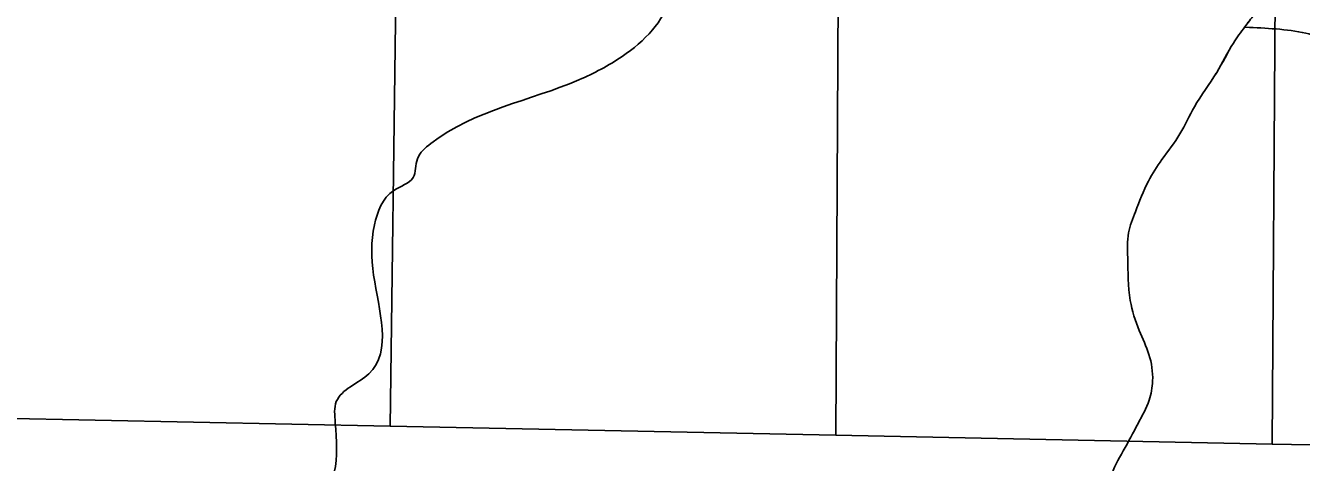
# Model space of a CAD drawing. Extents: x 408847 to 817539, y 923858 to 1151780.
# Drawn here: x 585365 to 600741, y 1007384 to 1012655 of the extents above; entities that cross this region are included whole.
import ezdxf

# ---------------------------------------------------------------- set-up
doc = ezdxf.new("R2010")
doc.units = 0
doc.layers.add('Narrow River Creek and Branch and Slough', color=7, linetype='Continuous')
doc.layers.add('Section Lines', color=7, linetype='Continuous')

msp = doc.modelspace()

# ---------------------------------------------------------------- linework, layer by layer
at = {"layer": 'Narrow River Creek and Branch and Slough'}
for points in [[(600066, 1012633), (600795, 1012561), (601376, 1012409), (601850, 1012434), (602062, 1012596), (602389, 1013061), (602979, 1013794), (603229, 1014532), (603084, 1014741)], [(593322, 1013402), (592919, 1012601), (592554, 1012282), (592033, 1011999), (590248, 1011232), (590088, 1011047), (590035, 1010821), (589803, 1010665), (589569, 1010249), (589560, 1009644), (589503, 1008455), (589110, 1008119), (589097, 1007864), (589086, 1007266), (588433, 1006061), (588382, 1005933), (587955, 1005291)], [(600169, 1012784), (600058, 1012638), (599920, 1012443), (599719, 1012088), (599450, 1011673), (599276, 1011347), (599058, 1011038), (598896, 1010777), (598739, 1010409), (598657, 1010153), (598647, 1009855), (598678, 1009338), (598785, 1008977), (598903, 1008686), (598947, 1008369), (598905, 1008135), (598771, 1007855), (598593, 1007524), (598441, 1007206), (598417, 1007004), (598483, 1006701), (598554, 1006529), (598534, 1006321), (598389, 1006107), (598209, 1005836), (597997, 1005653), (597777, 1005618), (597548, 1005483), (597478, 1005151), (597508, 1004705), (597499, 1004456), (597478, 1004110), (597477, 1003653), (597501, 1003371), (597506, 1003156), (597390, 1002939), (597285, 1002773), (597271, 1002525), (597245, 1002295), (597200, 1002141), (597119, 1001921), (597021, 1001749), (596899, 1001652), (596587, 1001465), (596394, 1001342), (596219, 1001217), (595523, 1000641), (595291, 1000412), (595060, 1000227), (594814, 1000032), (594679, 999841), (594593, 999511), (594546, 999119), (594524, 998854), (594515, 998169), (594528, 997456), (594514, 997152), (594502, 996870), (594422, 996634), (594317, 996436), (594097, 996133), (593908, 995860), (593793, 995594), (593754, 995166), (593746, 994709), (593725, 994196), (593704, 993810), (593743, 993377), (593920, 992968), (594024, 992602), (594067, 992266), (593924, 991872), (593854, 991542), (593700, 990982), (593552, 990640), (593421, 990281), (593362, 990075), (593242, 989855), (593098, 989654), (592947, 989424), (592821, 989113), (592715, 988849), (592593, 988597), (592471, 988344), (592389, 988122), (592197, 988037), (591955, 987504), (591829, 987302), (591702, 987111), (591500, 986888), (591352, 986562), (591246, 986352), (591118, 986081), (591150, 985764), (591249, 985589), (591351, 985364), (591277, 985259)], [(600169, 1012784), (600058, 1012638), (599920, 1012443), (599719, 1012088), (599702, 1012061)]]:
    msp.add_spline(points, degree=3, dxfattribs=at)
at = {"layer": 'Section Lines'}
for p, q in [((589757, 1007823), (589903, 1018532)), ((595185, 1018458), (595129, 1007713)), ((600457, 1018371), (600386, 1007606)), ((584531, 1007930), (589757, 1007823)), ((589757, 1007823), (595129, 1007713)), ((595129, 1007713), (600386, 1007606)), ((600386, 1007606), (605556, 1007500))]:
    msp.add_line(p, q, dxfattribs=at)

doc.saveas('drawing.dxf')
